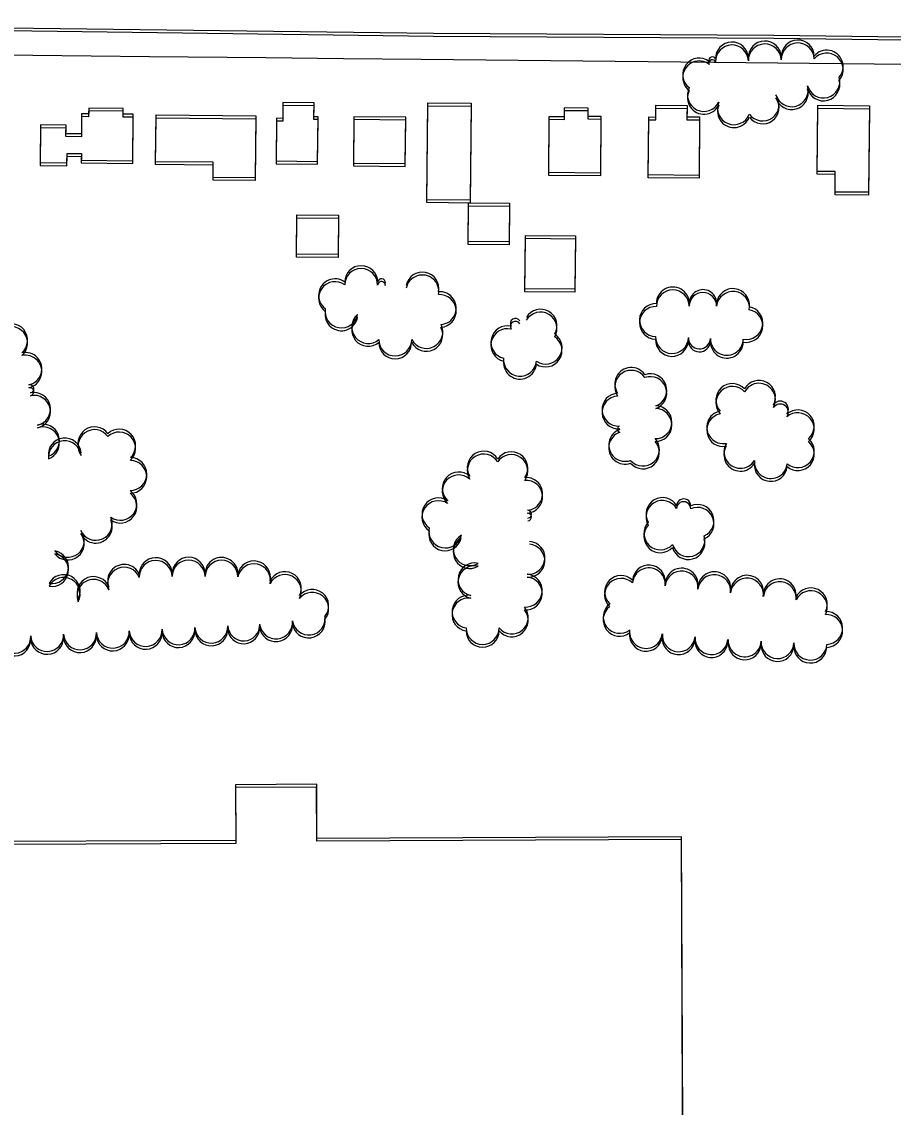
# Model space of a CAD drawing. Extents: x -25029 to 2274964, y -81170 to 687028.
# Drawn here: x 12140 to 12670, y -66953 to -66293 of the extents above; entities that cross this region are included whole.
import ezdxf

# ---------------------------------------------------------------- set-up
doc = ezdxf.new("R2010")
doc.units = 0
for name, color, linetype in [('81911BEA - RW_X_Fee_RW', 7, 'Continuous'), ('BLDG', 7, 'Continuous'), ('ROAD', 7, 'Continuous'), ('TREES', 7, 'Continuous')]:
    doc.layers.add(name, color=color, linetype=linetype)

msp = doc.modelspace()

# ---------------------------------------------------------------- linework, layer by layer
at = {"layer": '81911BEA - RW_X_Fee_RW'}
for points in [[(11816.18, -66309.69), (12029.07, -66311.92), (12088.17, -66312.54), (12147.17, -66313.16), (12217.97, -66313.9), (12288.76, -66314.65), (12335.96, -66315.14), (12383.25, -66315.59)], [(12383.25, -66315.59), (12442.25, -66316.15), (12501.25, -66316.76), (12561.25, -66317.38), (12619.34, -66317.98), (12678.34, -66318.59), (12716.94, -66318.99)]]:
    msp.add_lwpolyline(points, dxfattribs=at)
at = {"layer": 'BLDG'}
for points in [[(12320.27, -66377.73), (12320.53, -66350.62), (12318.07, -66350.59), (12318.14, -66342.14), (12299.21, -66341.96), (12299.13, -66351.58), (12295.33, -66351.54), (12295.08, -66377.48)], [(12320.27, -66379.45), (12320.53, -66352.34), (12318.07, -66352.31), (12318.15, -66343.86), (12299.22, -66343.68), (12299.13, -66353.3), (12295.33, -66353.26), (12295.08, -66379.2)], [(12413.64, -66342.4), (12413.08, -66401.36), (12386.78, -66401.1), (12387.33, -66342.15)], [(12413.65, -66344.13), (12413.08, -66403.09), (12386.78, -66402.83), (12387.34, -66343.88)], [(12521.32, -66385.93), (12521.66, -66350.71), (12525.95, -66350.76), (12526.01, -66343.57), (12544.89, -66343.75), (12544.83, -66350.67), (12552.55, -66350.74), (12552.21, -66386.23)], [(12655.79, -66343.94), (12655.3, -66396.55), (12634.92, -66396.36), (12635.04, -66383.91), (12624.02, -66383.8), (12624.4, -66343.64)], [(12208.18, -66349.1), (12202.09, -66349.04), (12202.11, -66345.54), (12181.1, -66345.35), (12181.08, -66348.89), (12176.77, -66348.84), (12176.65, -66361.08), (12167.25, -66360.99), (12167.3, -66355.74), (12151.75, -66355.59), (12151.53, -66378.5), (12167.9, -66378.66), (12167.96, -66372.94), (12176.66, -66373.02), (12176.62, -66377.01), (12207.91, -66377.3)], [(12208.18, -66350.81), (12202.09, -66350.75), (12202.12, -66347.25), (12181.11, -66347.05), (12181.08, -66350.59), (12176.77, -66350.54), (12176.65, -66362.78), (12167.25, -66362.69), (12167.3, -66357.44), (12151.75, -66357.29), (12151.53, -66380.2), (12167.9, -66380.36), (12167.96, -66374.64), (12176.66, -66374.72), (12176.62, -66378.71), (12207.91, -66379.01)], [(12222.03, -66349.47), (12282.66, -66350.04), (12282.3, -66387.69), (12256.78, -66387.46), (12256.87, -66378.3), (12221.76, -66377.96)], [(12222.03, -66351.18), (12282.66, -66351.76), (12282.3, -66389.41), (12256.78, -66389.17), (12256.87, -66380.01), (12221.76, -66379.67)], [(12342.13, -66378.75), (12373.59, -66379.04), (12373.86, -66350.88), (12342.4, -66350.59)], [(12484.73, -66350.38), (12484.77, -66345.32), (12470.19, -66345.18), (12470.14, -66350.68), (12460.96, -66350.59), (12460.64, -66384.33), (12492.43, -66384.63), (12492.76, -66350.45)], [(12484.73, -66352.12), (12484.78, -66347.06), (12470.2, -66346.92), (12470.14, -66352.42), (12460.96, -66352.33), (12460.64, -66386.07), (12492.43, -66386.37), (12492.76, -66352.19)], [(12521.32, -66387.68), (12521.66, -66352.46), (12525.95, -66352.51), (12526.02, -66345.32), (12544.9, -66345.5), (12544.83, -66352.42), (12552.55, -66352.49), (12552.21, -66387.98)], [(12655.8, -66345.7), (12655.3, -66398.31), (12634.92, -66398.12), (12635.04, -66385.67), (12624.02, -66385.56), (12624.41, -66345.4)], [(12342.13, -66380.47), (12373.59, -66380.77), (12373.86, -66352.61), (12342.4, -66352.31)], [(12436.95, -66403.19), (12436.73, -66426.69), (12411.78, -66426.45), (12412.01, -66402.95)], [(12333.04, -66410.49), (12332.82, -66434.43), (12307.37, -66434.19), (12307.59, -66410.25)], [(12436.95, -66404.92), (12436.73, -66428.42), (12411.78, -66428.18), (12412.01, -66404.68)], [(12333.04, -66412.21), (12332.81, -66436.15), (12307.36, -66435.91), (12307.59, -66411.97)], [(12477, -66423.06), (12476.7, -66455.53), (12446.3, -66455.24), (12446.6, -66422.77)], [(12477, -66424.8), (12476.69, -66457.27), (12446.29, -66456.98), (12446.6, -66424.51)], [(12089, -67005.57), (12197.01, -67005.07), (12197.23, -67052.51), (12542.64, -67050.93), (12541.44, -66790.14), (12319.86, -66791.16), (12319.71, -66758.25), (12270.41, -66758.48), (12270.56, -66792.47), (12088.03, -66793.31)], [(12089.08, -67003.88), (12197.09, -67003.36), (12197.31, -67050.8), (12542.72, -67049.18), (12541.49, -66788.39), (12319.91, -66789.44), (12319.75, -66756.53), (12270.45, -66756.77), (12270.61, -66790.76), (12088.08, -66791.62)]]:
    msp.add_lwpolyline(points, close=True, dxfattribs=at)
at = {"layer": 'ROAD'}
for points in [[(11664.37, -66292.8), (11888.36, -66294.24), (12131.32, -66296.48), (12390.84, -66299.78), (12597.61, -66300.96), (12771.47, -66303.22)], [(11664.38, -66294.44), (11888.37, -66295.91), (12131.33, -66298.18), (12390.85, -66301.51), (12597.62, -66302.71), (12771.48, -66305)]]:
    msp.add_lwpolyline(points, dxfattribs=at)
at = {"layer": 'TREES'}
for centre, radius, start, end in [((12572.22, -66315.16), 10, 1.72934, 181.72934), ((12592.21, -66314.56), 10, 1.72934, 181.72934), ((12612.21, -66313.96), 10, 1.72934, 181.72934), ((12572.23, -66316.92), 10, 1.72234, 181.72234), ((12592.22, -66316.32), 10, 1.72234, 181.72234), ((12612.21, -66315.72), 10, 1.72234, 181.72234), ((12629.84, -66320.11), 10, 319.78109, 139.78109), ((12629.84, -66321.88), 10, 319.77409, 139.77409), ((12552.31, -66324.93), 10, 52.69311, 232.69311), ((12552.31, -66326.68), 10, 52.68611, 232.68611), ((12560.3, -66316.22), 2.07, 21.36092, 201.36092), ((12560.3, -66317.98), 2.07, 21.35392, 201.35392), ((12627.82, -66329.17), 10, 195.06101, 15.06101), ((12627.82, -66330.93), 10, 195.05401, 15.05401), ((12555.2, -66337.33), 10, 153.59206, 333.59206), ((12555.2, -66339.09), 10, 153.58506, 333.58506), ((12590.86, -66343.15), 10, 216.22683, 36.22683), ((12608.54, -66334.5), 10, 195.87471, 15.87471), ((12608.54, -66336.26), 10, 195.86771, 15.86771), ((12573.47, -66345.42), 10, 158.65984, 338.65984), ((12573.47, -66347.17), 10, 158.65284, 338.65284), ((12590.86, -66344.91), 10, 216.21983, 36.21983), ((12346.78, -66452.89), 10, 359.74099, 179.74099), ((12346.8, -66451.16), 10, 359.74799, 179.74799), ((12330.87, -66459.17), 10, 53.67133, 233.67133), ((12359.15, -66451.46), 2.36, 353.64066, 173.64066), ((12383.96, -66456.81), 10, 348.8223, 168.8223), ((12383.97, -66455.07), 10, 348.8293, 168.8293), ((12330.86, -66460.9), 10, 53.66433, 233.66433), ((12359.13, -66453.19), 2.36, 353.63366, 173.63366), ((12394.55, -66466.98), 10, 274.39709, 94.39709), ((12536.27, -66465.9), 10, 0.33948, 180.33948), ((12536.29, -66464.15), 10, 0.34648, 180.34648), ((12554.6, -66464.03), 8.31, 0.34648, 180.34648), ((12572.84, -66466.84), 10, 353.6558, 173.6558), ((12572.86, -66465.09), 10, 353.6628, 173.6628), ((12394.53, -66468.72), 10, 274.39009, 94.39009), ((12554.59, -66465.79), 8.31, 0.33948, 180.33948), ((12334.77, -66470.73), 10, 169.73991, 349.73991), ((12334.79, -66469.01), 10, 169.74691, 349.74691), ((12455.82, -66479.38), 10, 329.63886, 149.63886), ((12455.83, -66477.64), 10, 329.64586, 149.64586), ((12526.03, -66475.95), 10, 88.59515, 268.59515), ((12526.04, -66474.2), 10, 88.60215, 268.60215), ((12580.94, -66477.78), 10, 259.39493, 79.39493), ((12580.96, -66476.02), 10, 259.40193, 79.40193), ((12133.96, -66486.5), 10, 310.13655, 130.13655), ((12351.04, -66480.18), 10, 129.9713, 309.9713), ((12351.05, -66478.45), 10, 129.9783, 309.9783), ((12386.4, -66481.48), 10, 206.89836, 26.89836), ((12440.56, -66478.11), 3.11, 31.47028, 211.47028), ((12440.58, -66476.37), 3.11, 31.47728, 211.47728), ((12133.94, -66488.2), 10, 310.12955, 130.12955), ((12386.38, -66483.21), 10, 206.89136, 26.89136), ((12435.64, -66489.47), 10, 76.90594, 256.90594), ((12435.66, -66487.73), 10, 76.91294, 256.91294), ((12458.89, -66490.99), 10, 236.10519, 56.10519), ((12367.46, -66487.79), 10, 180.31154, 0.31154), ((12367.48, -66486.06), 10, 180.31854, 0.31854), ((12458.87, -66492.73), 10, 236.09819, 56.09819), ((12535.78, -66486.3), 10, 177.96729, 357.96729), ((12535.79, -66484.55), 10, 177.97429, 357.97429), ((12552.44, -66486.9), 6.67, 177.96729, 357.96729), ((12552.46, -66485.14), 6.67, 177.97429, 357.97429), ((12569.1, -66487.37), 10, 178.63983, 358.63983), ((12569.12, -66485.61), 10, 178.64683, 358.64683), ((12142.55, -66505.61), 10, 282.49847, 102.49847), ((12142.57, -66503.91), 10, 282.50547, 102.50547), ((12443.33, -66500.12), 10, 174.77483, 354.77483), ((12443.35, -66498.38), 10, 174.78183, 354.78183), ((12511, -66513.06), 10, 34.17456, 214.17456), ((12510.98, -66514.81), 10, 34.16756, 214.16756), ((12522.55, -66518.64), 10, 289.22494, 109.22494), ((12522.57, -66516.89), 10, 289.23194, 109.23194), ((12145.24, -66517.81), 2.49, 282.08115, 102.08115), ((12145.26, -66516.1), 2.49, 282.08815, 102.08815), ((12572.44, -66524.6), 10, 42.23336, 222.23336), ((12572.46, -66522.84), 10, 42.24036, 222.24036), ((12588.62, -66522.68), 10, 331.30899, 151.30899), ((12588.64, -66520.92), 10, 331.31599, 151.31599), ((12147.85, -66530.02), 10, 282.08115, 102.08115), ((12147.87, -66528.31), 10, 282.08815, 102.08815), ((12503.24, -66530.42), 10, 93.04637, 273.04637), ((12503.26, -66528.67), 10, 93.05337, 273.05337), ((12525.7, -66538.08), 10, 269.21285, 89.21285), ((12525.73, -66536.33), 10, 269.21985, 89.21985), ((12566.93, -66539.39), 10, 100.79421, 280.79421), ((12601.52, -66530.28), 4.99, 325.78125, 145.78125), ((12601.54, -66528.52), 4.99, 325.78825, 145.78825), ((12612.23, -66538.87), 10, 311.0734, 131.0734), ((12566.91, -66541.14), 10, 100.78721, 280.78721), ((12612.21, -66540.63), 10, 311.0664, 131.0664), ((12153.26, -66549.23), 10, 289.39253, 109.39253), ((12153.29, -66547.52), 10, 289.39953, 109.39953), ((12184.62, -66550.86), 10, 35.61264, 215.61264), ((12184.64, -66549.15), 10, 35.61964, 215.61964), ((12199.62, -66552.3), 10, 313.39322, 133.39322), ((12199.64, -66550.59), 10, 313.40022, 133.40022), ((12507.28, -66551.9), 10, 109.33411, 289.33411), ((12507.31, -66550.15), 10, 109.34111, 289.34111), ((12503.87, -66541.43), 1.04, 95.51088, 275.51088), ((12503.89, -66539.69), 1.04, 95.51788, 275.51788), ((12166.53, -66557.67), 10, 5.67511, 185.67511), ((12166.56, -66555.96), 10, 5.68211, 185.68211), ((12518.08, -66554.71), 10, 221.51655, 41.51655), ((12518.1, -66552.96), 10, 221.52355, 41.52355), ((12577.37, -66554.37), 10, 148.89424, 328.89424), ((12612.29, -66555.77), 10, 229.51386, 49.51386), ((12612.31, -66554.01), 10, 229.52086, 49.52086), ((12421.26, -66565.71), 10, 31.63426, 211.63426), ((12421.28, -66563.97), 10, 31.64126, 211.64126), ((12438.05, -66566.08), 10, 325.8288, 145.8288), ((12438.07, -66564.34), 10, 325.8358, 145.8358), ((12577.34, -66556.13), 10, 148.88724, 328.88724), ((12206.36, -66569.57), 10, 269.27679, 89.27679), ((12206.39, -66567.86), 10, 269.28379, 89.28379), ((12595.85, -66562.34), 10, 174.03129, 354.03129), ((12595.88, -66560.58), 10, 174.03829, 354.03829), ((12406.04, -66578.38), 10, 47.91855, 227.91855), ((12406.07, -66576.64), 10, 47.92555, 227.92555), ((12447.05, -66581.67), 10, 274.20708, 94.20708), ((12447.08, -66579.93), 10, 274.21407, 94.21408), ((12200.35, -66587.65), 10, 233.96831, 53.96831), ((12200.38, -66585.94), 10, 233.97531, 53.97531), ((12393.77, -66592.35), 10, 55.93796, 235.93796), ((12529.98, -66592.18), 10, 30.14533, 210.14533), ((12393.74, -66594.08), 10, 55.93096, 235.93096), ((12529.95, -66593.94), 10, 30.13833, 210.13833), ((12542.87, -66588.98), 4.28, 359.09024, 179.09024), ((12542.9, -66587.23), 4.28, 359.09724, 179.09724), ((12551.27, -66598.16), 10, 294.2992, 114.2992), ((12551.3, -66596.41), 10, 294.3062, 114.3062), ((12185.35, -66599.85), 10, 204.24489, 24.24489), ((12185.38, -66598.14), 10, 204.25189, 24.25189), ((12447.96, -66594.01), 2.37, 274.14594, 94.14594), ((12447.99, -66592.27), 2.37, 274.15294, 94.15294), ((12168.42, -66608.45), 10, 218.3535, 38.3535), ((12397.9, -66604.54), 10, 167.43588, 347.43588), ((12397.93, -66602.81), 10, 167.44288, 347.44288), ((12528.68, -66605.7), 10, 137.57353, 317.57353), ((12528.71, -66603.95), 10, 137.58053, 317.58053), ((12168.39, -66610.16), 10, 218.3465, 38.3465), ((12412.75, -66615.32), 10, 120.64676, 300.64676), ((12412.79, -66613.58), 10, 120.65376, 300.65376), ((12448.47, -66618.82), 10, 265.88608, 85.88608), ((12545.72, -66609.86), 10, 194.98285, 14.98285), ((12545.75, -66608.11), 10, 194.98985, 14.98985), ((12158.82, -66624.5), 10, 259.88065, 79.88065), ((12448.44, -66620.56), 10, 265.87908, 85.87908), ((12158.79, -66626.21), 10, 259.87365, 79.87365), ((12221.84, -66630.44), 10, 1.49809, 181.49809), ((12221.87, -66628.72), 10, 1.50509, 181.50509), ((12241.83, -66630.22), 10, 359.76512, 179.76512), ((12241.87, -66628.5), 10, 359.77212, 179.77212), ((12261.83, -66630.31), 10, 359.73164, 179.73164), ((12261.87, -66628.59), 10, 359.73864, 179.73864), ((12281.64, -66630.73), 10, 347.87159, 167.87159), ((12415.67, -66631.94), 10, 77.21003, 257.21003), ((12202.61, -66634.54), 10, 22.58526, 202.58526), ((12202.64, -66632.83), 10, 22.59226, 202.59226), ((12281.61, -66632.45), 10, 347.86459, 167.86459), ((12300.37, -66637.29), 10, 333.55127, 153.55127), ((12415.64, -66633.67), 10, 77.20303, 257.20303), ((12521.68, -66634.96), 10, 355.15763, 175.15763), ((12521.72, -66633.21), 10, 355.16463, 175.16463), ((12541.59, -66636.89), 10, 353.79862, 173.79862), ((12541.62, -66635.13), 10, 353.80562, 173.80562), ((12561.51, -66637.29), 10, 353.80562, 173.80562), ((12165.85, -66640.76), 10, 331.90066, 151.90066), ((12165.89, -66639.05), 10, 331.90766, 151.90766), ((12184.02, -66641.93), 10, 20.76553, 200.76553), ((12184.06, -66640.22), 10, 20.77253, 200.77253), ((12300.34, -66639.01), 10, 333.54427, 153.54427), ((12446.86, -66640.5), 10, 265.07002, 85.07002), ((12446.9, -66638.76), 10, 265.07702, 85.07702), ((12504.79, -66641.33), 10, 46.11103, 226.11103), ((12504.82, -66639.58), 10, 46.11803, 226.11803), ((12561.47, -66639.05), 10, 353.79862, 173.79862), ((12581.35, -66641.21), 10, 353.79862, 173.79862), ((12581.39, -66639.45), 10, 353.80562, 173.80562), ((12601.24, -66643.37), 10, 353.79862, 173.79862), ((12601.27, -66641.61), 10, 353.80562, 173.80562), ((12317.02, -66649.82), 10, 320.58278, 140.58278), ((12317.05, -66648.09), 10, 320.58978, 140.58978), ((12412.04, -66651.59), 10, 81.82708, 261.82708), ((12620.15, -66648.86), 10, 333.82779, 153.82779), ((12620.19, -66647.1), 10, 333.83479, 153.83479), ((12412, -66653.32), 10, 81.82008, 261.82008), ((12503.92, -66656.48), 10, 127.34696, 307.34696), ((12503.96, -66654.73), 10, 127.35396, 307.35396), ((12314.87, -66655.75), 10, 187.54117, 7.54117), ((12438.29, -66656.83), 10, 219.52424, 39.52424), ((12438.33, -66655.09), 10, 219.53124, 39.53124), ((12629.5, -66663.26), 10, 272.14065, 92.14065), ((12629.54, -66661.5), 10, 272.14765, 92.14765), ((12235.71, -66661.66), 10, 182.95831, 2.95831), ((12255.68, -66660.63), 10, 182.95831, 2.95831), ((12275.32, -66661.33), 9.71, 182.95131, 2.95131), ((12275.36, -66659.61), 9.71, 182.95831, 2.95831), ((12294.97, -66659.81), 10, 185.85878, 5.85878), ((12295, -66658.09), 10, 185.86578, 5.86578), ((12314.83, -66657.48), 10, 187.53417, 7.53417), ((12420.61, -66661.47), 10, 180.10154, 0.10154), ((12135.8, -66668.52), 10, 182.95131, 2.95131), ((12135.84, -66666.82), 10, 182.95831, 2.95831), ((12155.78, -66667.49), 10, 182.95131, 2.95131), ((12155.81, -66665.79), 10, 182.95831, 2.95831), ((12175.75, -66666.46), 10, 182.95131, 2.95131), ((12175.79, -66664.76), 10, 182.95831, 2.95831), ((12195.72, -66665.43), 10, 182.95131, 2.95131), ((12195.76, -66663.72), 10, 182.95831, 2.95831), ((12215.7, -66664.4), 10, 182.95131, 2.95131), ((12215.73, -66662.69), 10, 182.95831, 2.95831), ((12235.67, -66663.37), 10, 182.95131, 2.95131), ((12255.64, -66662.34), 10, 182.95131, 2.95131), ((12420.58, -66663.21), 10, 180.09454, 0.09454), ((12519.92, -66665.62), 10, 173.19229, 353.19229), ((12519.95, -66663.87), 10, 173.19929, 353.19929), ((12539.81, -66667.68), 10, 174.98634, 354.98634), ((12539.85, -66665.92), 10, 174.99334, 354.99334), ((12559.77, -66667.67), 10, 174.99334, 354.99334), ((12559.73, -66669.42), 10, 174.98634, 354.98634), ((12569.82, -66670.3), 0.128, 177.05512, 357.05512), ((12569.86, -66668.55), 0.128, 177.06212, 357.06212), ((12579.94, -66670.82), 10, 177.05512, 357.05512), ((12579.97, -66669.07), 10, 177.06212, 357.06212), ((12599.91, -66671.82), 10, 177.25271, 357.25271), ((12599.95, -66670.06), 10, 177.25971, 357.25971), ((12619.89, -66672.78), 10, 177.25271, 357.25271), ((12619.93, -66671.01), 10, 177.25971, 357.25971)]:
    msp.add_arc(centre, radius, start, end, dxfattribs=at)

doc.saveas('drawing.dxf')
